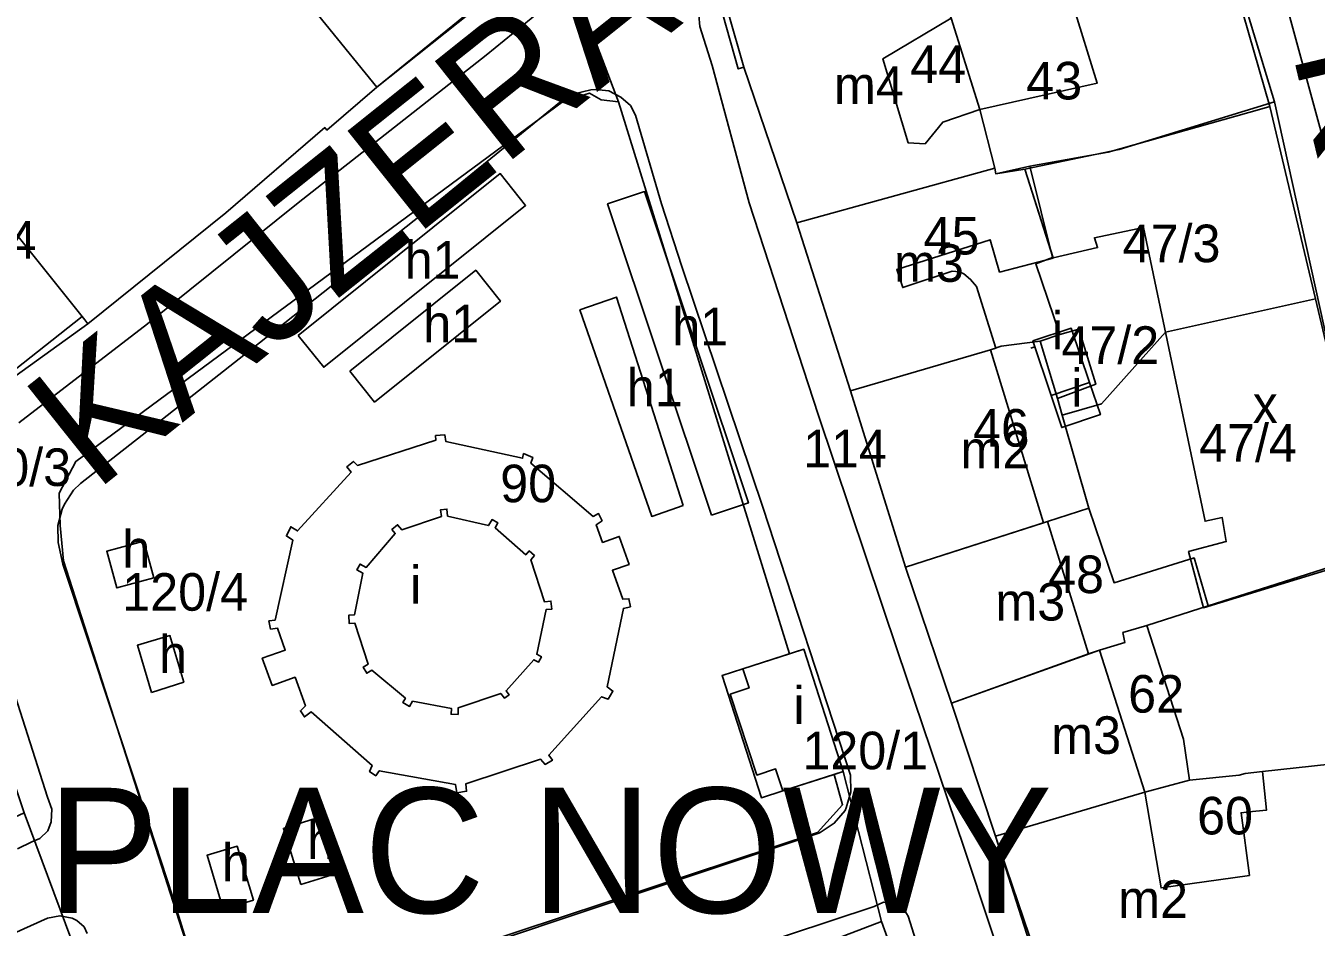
# Model space of a CAD drawing. Extents: x -304109 to -273954, y 21500 to 39796.
# Drawn here: x -293136.2 to -293033.1, y 30692.2 to 30764.1 of the extents above; entities that cross this region are included whole.
import ezdxf

# ---------------------------------------------------------------- set-up
doc = ezdxf.new("R2010")
doc.units = 0
for name, color, linetype in [('Budynki', 7, 'Continuous'), ('Budynki - opisy', 7, 'Continuous'), ('Działki', 7, 'Continuous'), ('Działki - numery', 7, 'Continuous'), ('krawedzie_ulic', 7, 'Continuous'), ('Level 43', 7, 'Continuous'), ('nazwy_ulic', 7, 'Continuous')]:
    doc.layers.add(name, color=color, linetype=linetype)

msp = doc.modelspace()

# ---------------------------------------------------------------- linework, layer by layer
at = {"layer": 'Budynki'}
for points in [[(-293120.331, 30783.517), (-293100.5, 30790.99), (-293096.36, 30778.66), (-293096.22, 30778.71), (-293093.34, 30770.72), (-293097.14, 30767.83), (-293097.23, 30767.95), (-293108.14, 30759.24), (-293116.27, 30769.28), (-293110.64, 30773.67), (-293109.31, 30773.9), (-293108.28, 30772.63), (-293106.57, 30774.01), (-293106.16, 30775.37), (-293107.46, 30775.77), (-293110.13, 30783.71), (-293111.74, 30783.16), (-293112.69, 30781.48), (-293115.26, 30780.49), (-293114.83, 30779.37), (-293121.77, 30776.54), (-293125.46, 30781.48), (-293122.363, 30782.735)], [(-293065.87, 30773.92), (-293062.27, 30764.75), (-293067.738, 30761.5), (-293065.7, 30754.79), (-293064.36, 30754.71), (-293062.95, 30756.44), (-293059.99, 30757.46), (-293058.8, 30752.78), (-293074.59, 30748.41), (-293078.82, 30760.84), (-293080.08, 30765.19), (-293075.95, 30767.7)], [(-293036.46, 30758.08), (-293028.47, 30721.84), (-293042.13, 30717.67), (-293043.31, 30722.16), (-293040.31, 30722.95), (-293040.63, 30724.87), (-293042, 30724.58), (-293046.92, 30748.04), (-293050.83, 30747.22), (-293050.58, 30746.43), (-293054.14, 30745.62), (-293056.38, 30752.69), (-293048.87, 30754.27)], [(-293144.68, 30730.64), (-293153.61, 30743.18), (-293150.96, 30745.14), (-293148.73, 30746.92), (-293148.02, 30746.98), (-293141.071, 30752.634), (-293131.66, 30740.93)], [(-293114.41, 30739.405), (-293112.379, 30736.871), (-293096.251, 30749.797), (-293098.274, 30752.337)], [(-293056.38, 30752.69), (-293054.134, 30745.595), (-293058.41, 30744.47), (-293059.16, 30747.05), (-293066.62, 30744.69), (-293066.14, 30743.24), (-293062.19, 30744.55), (-293061.62, 30744.5), (-293061.26, 30744.34), (-293060.72, 30743.89), (-293060.24, 30743.31), (-293058.72, 30738.386), (-293059.14, 30738.25), (-293070.3, 30734.99), (-293074.59, 30748.41), (-293058.8, 30752.78), (-293058.72, 30752.32)], [(-293081.414, 30725.047), (-293089.713, 30749.919), (-293086.761, 30750.904), (-293078.462, 30726.032)], [(-293110.294, 30736.559), (-293100.238, 30744.613), (-293098.264, 30742.148), (-293108.321, 30734.095)], [(-293083.662, 30725.834), (-293088.997, 30742.472), (-293091.922, 30741.453), (-293086.176, 30724.958)], [(-293051.22, 30735.65), (-293054.3, 30734.62), (-293055.749, 30738.972), (-293052.685, 30739.993)], [(-293070.3, 30734.99), (-293059.14, 30738.25), (-293054.91, 30724.45), (-293065.93, 30720.92)], [(-293054.3, 30734.62), (-293051.22, 30735.65), (-293050.36, 30733.09), (-293053.44, 30732.06)], [(-293105.28, 30710.22), (-293105.52, 30709.79), (-293106.05, 30710.09), (-293105.85, 30710.44), (-293108.53, 30712.67), (-293108.94, 30712.43), (-293109.22, 30712.93), (-293108.83, 30713.16), (-293109.88, 30716.43), (-293110.35, 30716.41), (-293110.37, 30717.08), (-293109.92, 30717.09), (-293109.26, 30720.44), (-293109.72, 30720.69), (-293109.47, 30721.15), (-293108.98, 30720.89), (-293106.66, 30723.59), (-293106.93, 30723.91), (-293106.48, 30724.29), (-293106.14, 30723.89), (-293102.98, 30724.96), (-293103.04, 30725.49), (-293102.54, 30725.55), (-293102.48, 30724.99), (-293099.22, 30724.23), (-293098.93, 30724.71), (-293098.46, 30724.44), (-293098.69, 30724.06), (-293096.24, 30721.9), (-293095.97, 30722.2), (-293095.55, 30721.83), (-293095.84, 30721.5), (-293094.75, 30718.15), (-293094.23, 30718.2), (-293094.16, 30717.56), (-293094.62, 30717.52), (-293095.37, 30713.96), (-293094.99, 30713.76), (-293095.23, 30713.32), (-293095.6, 30713.52), (-293097.82, 30711.04), (-293097.57, 30710.72), (-293097.93, 30710.44), (-293098.24, 30710.83), (-293101.64, 30709.68), (-293101.65, 30709.15), (-293102.2, 30709.16), (-293102.18, 30709.63)], [(-293065.93, 30720.92), (-293054.58, 30724.55), (-293051.32, 30713.99), (-293062.26, 30710.04)], [(-293126.74, 30722.99), (-293129.7, 30722.18), (-293128.898, 30719.248), (-293125.938, 30720.058)], [(-293126.13, 30710.91), (-293127.25, 30714.67), (-293124.663, 30715.44), (-293123.559, 30711.731)], [(-293074.05, 30714.35), (-293070.91, 30704.59), (-293075.71, 30703.04), (-293076.29, 30704.79), (-293077.78, 30704.3), (-293079.91, 30710.76), (-293078.41, 30711.26), (-293078.92, 30712.79)], [(-293062.26, 30710.04), (-293050.43, 30714.28), (-293046.82, 30702.93), (-293058.74, 30699.43)], [(-293058.74, 30699.43), (-293046.82, 30702.93), (-293045.509, 30695.289), (-293038.46, 30696.29), (-293039.12, 30701.3), (-293038.495, 30701.371), (-293037.09, 30701.51), (-293037.4, 30704.6), (-293025.43, 30705.89), (-293022.06, 30690.94), (-293021.72, 30691.01), (-293021.52, 30689.62), (-293022.72, 30689.41), (-293022.79, 30689.83), (-293053.81, 30684.939)], [(-293114.21, 30695.57), (-293115.59, 30700.05), (-293112.465, 30701.013), (-293111.084, 30696.533)], [(-293120.4, 30693.6), (-293121.69, 30697.9), (-293119.278, 30698.624), (-293117.987, 30694.324)]]:
    msp.add_lwpolyline(points, close=True, dxfattribs=at)
msp.add_lwpolyline([(-293039.19, 30767.13), (-293036.46, 30758.08), (-293048.87, 30754.27), (-293056.38, 30752.69), (-293058.72, 30752.32), (-293058.8, 30752.78), (-293059.99, 30757.46), (-293050.61, 30759.57), (-293052.56, 30765.83)], dxfattribs=at)
at = {"layer": 'Działki'}
for points in [[(-293028.39, 30722.07), (-293033.18, 30742.33), (-293036.82, 30757.69), (-293039.37, 30766.58), (-293039.18, 30767.49), (-293039.86, 30770.46), (-293040.59, 30770.95), (-293042.79, 30779.77), (-293045.24, 30787.21), (-293030.94, 30796.18)], [(-293132.49, 30691.07), (-293136.3, 30701.3), (-293140.88, 30714.94), (-293145.56, 30730), (-293144.68, 30730.64), (-293131.2, 30740.35), (-293120.2, 30749.2), (-293112.29, 30756.01), (-293112.12, 30755.81), (-293108.14, 30759.24), (-293093.74, 30770.95), (-293088.84, 30758.07), (-293090.21, 30758.23), (-293091.16, 30758.75), (-293093.22, 30758.11), (-293132.18, 30729.35), (-293133.51, 30726.82), (-293133.42, 30724.23), (-293133.16, 30721.41), (-293122.24, 30687.44)], [(-293064.9, 30684.48), (-293067.83, 30692.62), (-293070.91, 30704.59), (-293074.05, 30714.35), (-293075.18, 30713.99), (-293088.84, 30758.07), (-293093.74, 30770.95)], [(-293080.5, 30765.04), (-293079.27, 30760.69), (-293078.82, 30760.84), (-293074.59, 30748.41), (-293070.3, 30734.99), (-293065.93, 30720.92), (-293062.26, 30710.04), (-293058.74, 30699.43), (-293054.16, 30685.11)], [(-293117.2, 30685.08), (-293072.94, 30699.73), (-293070.94, 30701.94), (-293071.62, 30704.36), (-293070.91, 30704.59), (-293067.83, 30692.62), (-293079.19, 30688.26)]]:
    msp.add_lwpolyline(points, dxfattribs=at)
for points in [[(-293108.14, 30759.24), (-293112.12, 30755.81), (-293112.29, 30756.01), (-293120.2, 30749.2), (-293131.2, 30740.35), (-293131.45, 30740.67), (-293131.66, 30740.93), (-293141.07, 30752.63), (-293141.31, 30752.52), (-293143.12, 30754.91), (-293159.17, 30776.13), (-293161.22, 30778.84), (-293161.51, 30779.23), (-293157.69, 30782.09), (-293158.43, 30783.11), (-293157.01, 30784.17), (-293155.03, 30785.65), (-293153.27, 30786.91), (-293146.42, 30791.44), (-293133.96, 30793.34), (-293133.32, 30793.49), (-293125.46, 30781.48), (-293121.77, 30776.54), (-293116.27, 30769.28)], [(-293093.74, 30770.95), (-293108.14, 30759.24), (-293116.27, 30769.28), (-293121.77, 30776.54), (-293125.46, 30781.48), (-293122.36, 30782.74), (-293120.33, 30783.52), (-293113.35, 30786.17), (-293100.73, 30790.98), (-293096.72, 30778.89), (-293096.39, 30778.91)], [(-293065.14, 30772.06), (-293057.37, 30775.19), (-293057.17, 30774.69), (-293042.79, 30779.77), (-293040.59, 30770.95), (-293039.86, 30770.46), (-293039.18, 30767.49), (-293039.37, 30766.58), (-293036.82, 30757.69), (-293037.46, 30757.51), (-293049.75, 30754.04), (-293056, 30752.92), (-293058.72, 30752.32), (-293058.8, 30752.78), (-293059.99, 30757.46), (-293062.27, 30764.75)], [(-293065.14, 30772.06), (-293062.27, 30764.75), (-293059.99, 30757.46), (-293058.8, 30752.78), (-293074.59, 30748.41), (-293078.82, 30760.84), (-293079.27, 30760.69), (-293080.5, 30765.04), (-293076.11, 30767.96), (-293075.95, 30767.7), (-293065.87, 30773.92)], [(-293088.84, 30758.07), (-293075.18, 30713.99), (-293078.92, 30712.79), (-293080.57, 30712.26), (-293077.43, 30702.49), (-293075.71, 30703.04), (-293071.62, 30704.36), (-293070.94, 30701.94), (-293072.94, 30699.73), (-293117.2, 30685.08), (-293119.92, 30685.11), (-293122.24, 30687.44), (-293133.16, 30721.41), (-293133.42, 30724.23), (-293133.51, 30726.82), (-293132.18, 30729.35), (-293093.22, 30758.11), (-293091.16, 30758.75), (-293090.21, 30758.23)], [(-293036.82, 30757.69), (-293033.18, 30742.33), (-293045.17, 30739.68), (-293050.27, 30733.94), (-293053.4, 30733.05), (-293053.77, 30734.37), (-293050.73, 30735.52), (-293052.07, 30739.92), (-293053.59, 30739.49), (-293055.52, 30745.14), (-293054.19, 30745.64), (-293056, 30752.92), (-293049.75, 30754.04), (-293037.46, 30757.51)], [(-293144.68, 30730.64), (-293153.61, 30743.18), (-293151.06, 30745.12), (-293152.49, 30747.17), (-293143.12, 30754.91), (-293141.31, 30752.52), (-293141.07, 30752.63), (-293131.66, 30740.93), (-293131.45, 30740.67), (-293131.2, 30740.35)], [(-293058.8, 30752.78), (-293058.72, 30752.32), (-293056, 30752.92), (-293054.19, 30745.64), (-293055.52, 30745.14), (-293053.59, 30739.49), (-293055.17, 30738.96), (-293058.29, 30738.55), (-293059.14, 30738.25), (-293070.3, 30734.99), (-293074.59, 30748.41)], [(-293033.18, 30742.33), (-293028.39, 30722.07), (-293041.75, 30717.81), (-293042.87, 30721.64), (-293049.27, 30719.66), (-293051.29, 30725.61), (-293053.4, 30733.05), (-293050.27, 30733.94), (-293045.17, 30739.68)], [(-293053.59, 30739.49), (-293052.07, 30739.92), (-293050.73, 30735.52), (-293053.77, 30734.37), (-293055.17, 30738.96)], [(-293065.93, 30720.92), (-293070.3, 30734.99), (-293059.14, 30738.25), (-293058.29, 30738.55), (-293055.17, 30738.96), (-293053.77, 30734.37), (-293053.4, 30733.05), (-293051.29, 30725.61), (-293054.58, 30724.55), (-293054.91, 30724.45)], [(-293103.46, 30731.41), (-293102.71, 30731.48), (-293102.62, 30730.94), (-293096.5, 30729.61), (-293096.42, 30729.98), (-293095.69, 30729.67), (-293095.84, 30729.22), (-293090.86, 30724.96), (-293090.43, 30725.18), (-293090.15, 30724.62), (-293090.62, 30724.29), (-293090.11, 30722.88), (-293088.78, 30723.36), (-293087.99, 30721.13), (-293089.32, 30720.66), (-293088.49, 30718.34), (-293088, 30718.39), (-293087.89, 30717.74), (-293088.44, 30717.62), (-293089.73, 30711.35), (-293089.28, 30711.01), (-293089.65, 30710.37), (-293090.19, 30710.56), (-293094.41, 30705.9), (-293094.11, 30705.49), (-293094.7, 30705.16), (-293095.06, 30705.57), (-293101.02, 30703.61), (-293100.97, 30703.01), (-293101.74, 30702.89), (-293101.85, 30703.55), (-293107.94, 30704.65), (-293108.22, 30704.25), (-293108.72, 30704.59), (-293108.51, 30705.08), (-293113.37, 30709.35), (-293113.92, 30708.95), (-293114.24, 30709.44), (-293113.84, 30709.84), (-293114.66, 30712.12), (-293116.49, 30711.46), (-293117.28, 30713.63), (-293115.45, 30714.29), (-293116.08, 30716.04), (-293116.62, 30715.96), (-293116.75, 30716.62), (-293116.26, 30716.68), (-293114.85, 30723.07), (-293115.36, 30723.4), (-293115.01, 30724.13), (-293114.47, 30723.8), (-293110.18, 30728.5), (-293110.53, 30728.93), (-293110.01, 30729.35), (-293109.67, 30729.03), (-293103.42, 30731.05)], [(-293103.46, 30731.41), (-293103.42, 30731.05), (-293109.67, 30729.03), (-293110.01, 30729.35), (-293110.53, 30728.93), (-293110.18, 30728.5), (-293114.47, 30723.8), (-293115.01, 30724.13), (-293115.36, 30723.4), (-293114.85, 30723.07), (-293116.26, 30716.68), (-293116.75, 30716.62), (-293116.62, 30715.96), (-293116.08, 30716.04), (-293115.45, 30714.29), (-293117.28, 30713.63), (-293116.49, 30711.46), (-293114.66, 30712.12), (-293113.84, 30709.84), (-293114.24, 30709.44), (-293113.92, 30708.95), (-293113.37, 30709.35), (-293108.51, 30705.08), (-293108.72, 30704.59), (-293108.22, 30704.25), (-293107.94, 30704.65), (-293101.85, 30703.55), (-293101.74, 30702.89), (-293100.97, 30703.01), (-293101.02, 30703.61), (-293095.06, 30705.57), (-293094.7, 30705.16), (-293094.11, 30705.49), (-293094.41, 30705.9), (-293090.19, 30710.56), (-293089.65, 30710.37), (-293089.28, 30711.01), (-293089.73, 30711.35), (-293088.44, 30717.62), (-293087.89, 30717.74), (-293088, 30718.39), (-293088.49, 30718.34), (-293089.32, 30720.66), (-293087.99, 30721.13), (-293088.78, 30723.36), (-293090.11, 30722.88), (-293090.62, 30724.29), (-293090.15, 30724.62), (-293090.43, 30725.18), (-293090.86, 30724.96), (-293095.84, 30729.22), (-293095.69, 30729.67), (-293096.42, 30729.98), (-293096.5, 30729.61), (-293102.62, 30730.94), (-293102.71, 30731.48)], [(-293065.93, 30720.92), (-293054.91, 30724.45), (-293054.58, 30724.55), (-293051.29, 30725.61), (-293049.27, 30719.66), (-293042.87, 30721.64), (-293041.75, 30717.81), (-293046.65, 30716.24), (-293048.56, 30715.68), (-293048.4, 30714.9), (-293050.43, 30714.28), (-293051.32, 30713.99), (-293062.26, 30710.04)], [(-293043.25, 30703.91), (-293043.73, 30707.18), (-293046.65, 30716.24), (-293041.75, 30717.81), (-293028.39, 30722.07), (-293025.43, 30705.89), (-293037.4, 30704.6), (-293038.81, 30704.43), (-293039.28, 30704.31)], [(-293058.74, 30699.43), (-293062.26, 30710.04), (-293051.32, 30713.99), (-293050.43, 30714.28), (-293048.4, 30714.9), (-293048.56, 30715.68), (-293046.65, 30716.24), (-293043.73, 30707.18), (-293043.25, 30703.91), (-293046.82, 30702.93)], [(-293075.18, 30713.99), (-293074.05, 30714.35), (-293070.91, 30704.59), (-293071.62, 30704.36), (-293075.71, 30703.04), (-293077.43, 30702.49), (-293080.57, 30712.26), (-293078.92, 30712.79)], [(-293021.52, 30689.62), (-293022.72, 30689.41), (-293022.79, 30689.83), (-293053.87, 30685.13), (-293054.16, 30685.11), (-293058.74, 30699.43), (-293046.82, 30702.93), (-293043.25, 30703.91), (-293039.28, 30704.31), (-293038.81, 30704.43), (-293037.4, 30704.6), (-293025.43, 30705.89), (-293022.06, 30690.94), (-293021.72, 30691.01)], [(-293154.87, 30692.72), (-293136.3, 30701.3), (-293132.49, 30691.07), (-293152.69, 30681.58), (-293153.08, 30681.97), (-293163.84, 30676.92), (-293182.22, 30671.56), (-293182.59, 30672.18), (-293192.14, 30669.46), (-293193.86, 30674.93), (-293192.01, 30675.56), (-293170.93, 30685.3)], [(-293079.69, 30687.24), (-293078.9, 30687.5), (-293079.19, 30688.26), (-293067.83, 30692.62), (-293064.9, 30684.48), (-293062.31, 30672.68), (-293057.65, 30655.35), (-293068.52, 30652.49), (-293068.87, 30652.43), (-293069.09, 30652.91), (-293071.42, 30660.69), (-293076.02, 30674.51), (-293077.07, 30677.73), (-293077.88, 30680.3), (-293077.53, 30680.41)]]:
    msp.add_lwpolyline(points, close=True, dxfattribs=at)
at = {"layer": 'krawedzie_ulic'}
for points in [[(-293109.643, 30827.682), (-293105.468, 30814.27), (-293101.448, 30802.132), (-293098.472, 30793.102), (-293094.873, 30782.64), (-293092.163, 30774.28), (-293091.297, 30771.575), (-293091.177, 30770.46), (-293091.413, 30769.207), (-293091.465, 30769.041), (-293092.042, 30767.945), (-293092.936, 30767.088), (-293099.403, 30761.806), (-293114.409, 30750), (-293126.459, 30740.349), (-293136.733, 30732.438)], [(-293078.398, 30750), (-293081.354, 30760.967), (-293082.331, 30764.074), (-293082.418, 30764.985), (-293082.193, 30766.219), (-293081.728, 30767.102), (-293080.872, 30767.959), (-293073.871, 30772.458), (-293061.346, 30780.096), (-293050.409, 30786.978), (-293048.307, 30788.337), (-293046.888, 30788.827), (-293045.39, 30788.926), (-293044.173, 30788.709), (-293042.693, 30788.012), (-293041.562, 30787.118), (-293040.736, 30785.835), (-293040.383, 30784.882), (-293037.944, 30775.159), (-293035.305, 30765.124), (-293032.598, 30755.178)], [(-293103.379, 30750), (-293093.557, 30758.019), (-293092.378, 30758.706), (-293091.051, 30759.023), (-293090.673, 30759.042), (-293089.612, 30758.937), (-293088.663, 30758.452), (-293088.641, 30758.435), (-293087.885, 30757.77), (-293087.483, 30757.003), (-293085.396, 30749.935), (-293083.774, 30744.93), (-293077.313, 30725.697), (-293070.311, 30704.3), (-293070.282, 30702.972), (-293070.647, 30701.695), (-293070.75, 30701.485), (-293071.608, 30700.454), (-293072.732, 30699.721), (-293072.844, 30699.671), (-293083.375, 30696.159), (-293099.149, 30690.869)], [(-293122.096, 30687.078), (-293124.438, 30694.553), (-293127.253, 30703.187), (-293133.196, 30721.148), (-293133.581, 30722.867), (-293133.621, 30724.226), (-293133.266, 30725.539), (-293133.075, 30725.927), (-293132.347, 30727.05), (-293131.785, 30727.583), (-293126.882, 30731.46), (-293116.631, 30739.504), (-293103.379, 30750)], [(-293022.08, 30684.491), (-293050.02, 30676.308), (-293050.223, 30676.263), (-293051.412, 30676.232), (-293052.544, 30676.594), (-293053.615, 30677.306), (-293054.453, 30678.328), (-293054.947, 30679.554), (-293061.229, 30698.474), (-293066.541, 30714.158), (-293072.889, 30733.101), (-293078.398, 30750)], [(-293139.013, 30716.8), (-293134.442, 30702.543), (-293134.092, 30701.583), (-293134.133, 30700.563), (-293134.412, 30699.863), (-293135.037, 30699.232), (-293135.683, 30698.966), (-293136.82, 30698.427)], [(-293061.896, 30680.964), (-293065.703, 30693.035), (-293066.118, 30693.671), (-293066.834, 30694.098), (-293067.667, 30694.148), (-293068.429, 30693.809), (-293088.956, 30687.033)], [(-293131.264, 30691.654), (-293131.499, 30692.183), (-293132.093, 30692.701), (-293132.455, 30692.884), (-293133.448, 30693.077), (-293134.438, 30692.873), (-293141.241, 30689.818)]]:
    msp.add_lwpolyline(points, dxfattribs=at)
at = {"layer": 'Level 43'}
msp.add_line((-293055.584, 30738.498), (-293055.919, 30738.386), dxfattribs=at)

# ---------------------------------------------------------------- texts
at = {"layer": 'Budynki - opisy'}
for s, p in [('m4', (-293071.632, 30757.903)), ('h1', (-293105.909, 30743.949)), ('m3', (-293066.832, 30743.694)), ('h1', (-293104.428, 30738.862)), ('h1', (-293084.542, 30738.625)), ('i', (-293054.226, 30738.303)), ('h1', (-293088.175, 30733.761)), ('i', (-293052.689, 30733.723)), ('x', (-293038.197, 30732.414)), ('m2', (-293061.523, 30728.794)), ('h', (-293128.457, 30720.858)), ('i', (-293105.476, 30717.991)), ('m3', (-293058.744, 30716.646)), ('h', (-293125.525, 30712.456)), ('i', (-293074.872, 30708.374)), ('m3', (-293054.283, 30705.996)), ('h', (-293113.698, 30697.605)), ('h', (-293120.499, 30695.831)), ('m2', (-293048.937, 30692.9))]:
    msp.add_text(s, height=3, dxfattribs=at).set_placement(p)
at = {"layer": 'Działki - numery'}
for s, p in [('44', (-293065.535, 30759.57)), ('43', (-293056.277, 30758.259)), ('17/4', (-293143.121, 30745.556)), ('45', (-293064.475, 30745.878)), ('47/3', (-293048.578, 30745.262)), ('47/2', (-293053.468, 30737.142)), ('46', (-293060.528, 30730.533)), ('114', (-293074.1, 30728.88)), ('47/4', (-293042.475, 30729.33)), ('120/3', (-293142.587, 30727.391)), ('90', (-293098.281, 30726.092)), ('48', (-293054.531, 30718.835)), ('120/4', (-293128.46, 30717.43)), ('62', (-293048.14, 30709.292)), ('120/1', (-293074.154, 30704.769)), ('60', (-293042.635, 30699.564))]:
    msp.add_text(s, height=3, dxfattribs=at).set_placement(p)
at = {"layer": 'nazwy_ulic'}
for s, rotation, p in [('KAJZERA', 38.58113, (-293130.654, 30726.859)), ('KUPA', 283.47774, (-293035.048, 30762.048))]:
    msp.add_text(s, height=10, rotation=rotation, dxfattribs=at).set_placement(p)
msp.add_text('PLAC NOWY', height=10, dxfattribs=at).set_placement((-293134.441, 30693.29))

doc.saveas('drawing.dxf')
